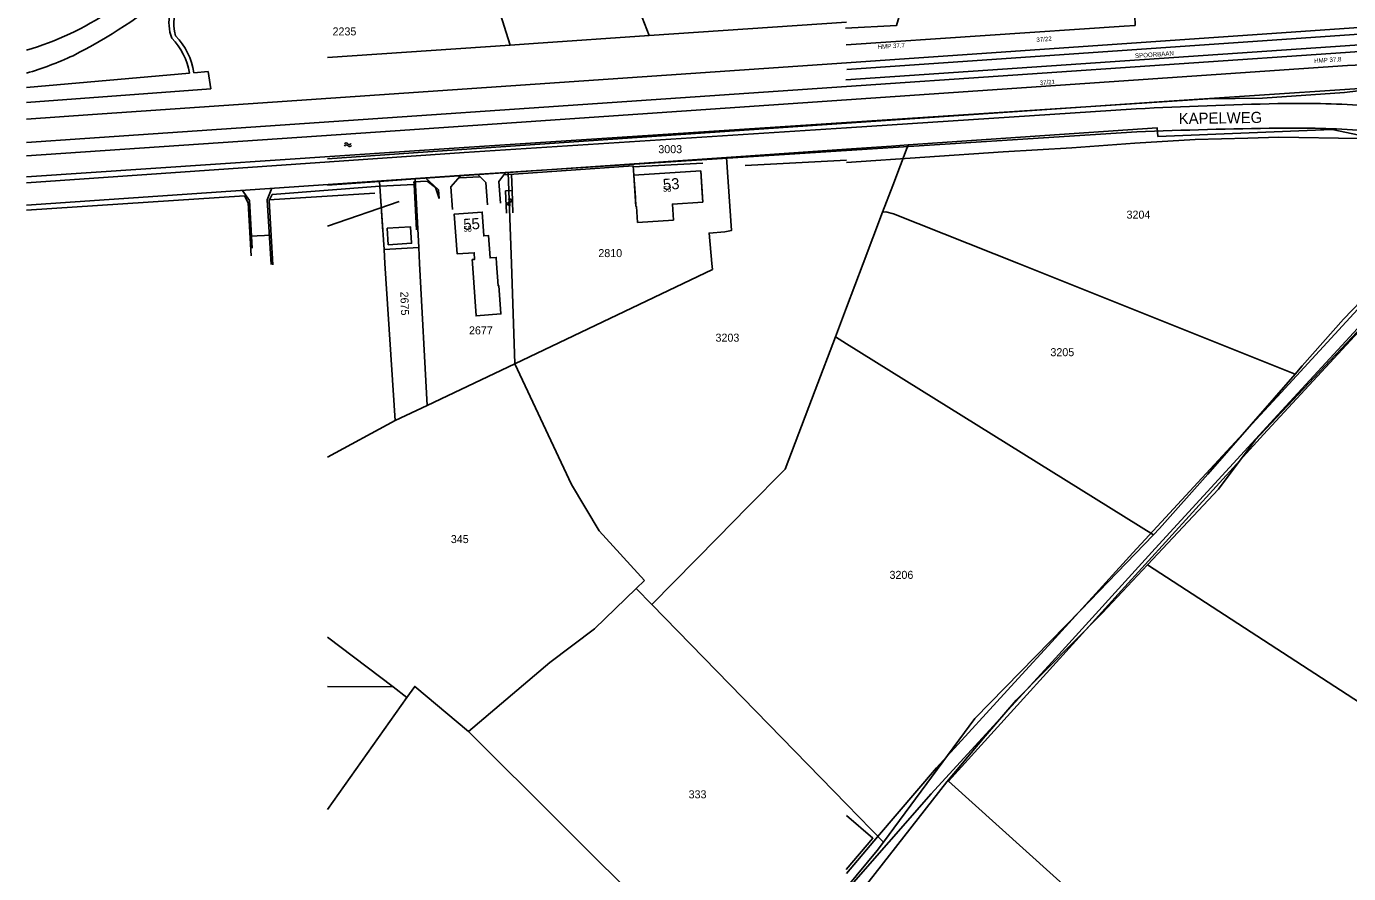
# Model space of a CAD drawing. Extents: x 148816 to 151297, y 399515 to 402500.
# Drawn here: x 148815.6 to 149112.9, y 399862.9 to 400053.3 of the extents above; entities that cross this region are included whole.
import ezdxf

# ---------------------------------------------------------------- set-up
doc = ezdxf.new("R2010")
doc.units = 0
for name, color, linetype in [('B01 Hoofdgebouw  [T] Norm', 7, 'Continuous'), ('B01 hoofgebouw', 7, 'Continuous'), ('G01 perceelsgrens', 7, 'Continuous'), ('Q01 Spoorrail  [D] Norm', 7, 'Continuous'), ('S05 Water  Norm', 7, 'Continuous'), ('T04 Haag heg  [D] Gem', 7, 'Continuous'), ('T09 Insteek water  [D] Norm', 7, 'Continuous'), ('T09 Insteek water  [T] Norm', 7, 'Continuous'), ('V00 Kant verharding algemeen  [T] Norm', 7, 'Continuous'), ('V06 Kant onverhard  [D] Norm', 7, 'Continuous'), ('Z01 perceelnummer', 7, 'Continuous'), ('Z02 huisnummer', 7, 'Continuous'), ('Z02 Huisnummer  [Tekst] Norm', 7, 'Continuous'), ('Z06 straatnaam', 7, 'Continuous'), ('Z19 Overige Tekst  [Tekst] Gem', 7, 'Continuous')]:
    doc.layers.add(name, color=color, linetype=linetype)

msp = doc.modelspace()

# ---------------------------------------------------------------- linework, layer by layer
at = {"layer": 'B01 Hoofdgebouw  [T] Norm'}
for p, q in [((148896.74, 400007.94), (148901.97, 400008.28)), ((148896.98, 400004.24), (148896.74, 400007.94)), ((148901.97, 400008.28), (148902.22, 400004.58)), ((148902.22, 400004.58), (148896.98, 400004.24))]:
    msp.add_line(p, q, dxfattribs=at)
for points in [[(148967.24, 400020.85), (148952.21, 400019.86), (148952.67, 400012.86), (148952.78, 400012.87), (148953.02, 400009.28), (148961.1, 400009.81), (148960.86, 400013.4), (148967.7, 400013.85), (148967.24, 400020.85)], [(148915.92, 400000), (148915.86, 400000.91), (148916.4, 400000.95), (148916.3, 400002.46), (148912.47, 400002.2), (148911.82, 400011.16), (148918.09, 400011.59), (148918.46, 400006.23), (148919.52, 400006.3), (148919.85, 400001.3), (148921.25, 400001.4), (148921.34, 400000)], [(148915.92, 400000), (148916.71, 399988.26), (148922.31, 399988.69), (148921.83, 399995.06), (148921.68, 399995.05), (148921.34, 400000)]]:
    msp.add_lwpolyline(points, dxfattribs=at)
at = {"layer": 'B01 hoofgebouw'}
for points in [[(148967.57, 400015.86), (148967.24, 400020.85), (148952.21, 400019.86), (148952.54, 400014.87)], [(148952.54, 400014.87), (148952.67, 400012.86), (148952.78, 400012.87), (148953.02, 400009.28), (148961.1, 400009.81), (148960.86, 400013.4), (148967.7, 400013.85), (148967.57, 400015.86)], [(148912.47, 400002.2), (148911.82, 400011.16), (148918.09, 400011.59), (148918.46, 400006.23), (148919.52, 400006.3), (148919.72, 400003.31)], [(148896.98, 400004.24), (148902.22, 400004.58), (148901.97, 400008.28), (148896.74, 400007.94), (148896.98, 400004.24)], [(148919.72, 400003.31), (148919.85, 400001.3)], [(148912.47, 400002.2), (148916.3, 400002.46), (148916.4, 400000.95), (148915.86, 400000.91), (148915.92, 400000)], [(148915.92, 400000), (148916.71, 399988.26), (148922.31, 399988.69), (148921.83, 399995.06), (148921.68, 399995.05), (148921.34, 400000)], [(148919.85, 400001.3), (148921.25, 400001.4)], [(148921.34, 400000), (148921.25, 400001.4)]]:
    msp.add_lwpolyline(points, dxfattribs=at)
at = {"layer": 'G01 perceelsgrens'}
for points in [[(148943.02, 400083.72), (148955.67, 400051.25)], [(148914.34, 400081), (148924.38, 400049.11)], [(148955.67, 400051.25), (149000, 400054.29)], [(148924.38, 400049.11), (148929.61, 400049.47), (148955.67, 400051.25)], [(148883.3, 400046.3), (148924.38, 400049.11)], [(149000, 400031.55), (149069.23, 400036.3), (149136.89, 400040.82)], [(148883.3, 400023.55), (148905.9, 400025.1), (149000, 400031.55)], [(149013.85, 400026.68), (149069.84, 400030.55), (149070.05, 400028.58), (149109.22, 400030.17), (149138.8, 400023.96)], [(149000, 400025.73), (149010.17, 400026.43)], [(149010.17, 400026.43), (149013.85, 400026.68)], [(149010.4, 400017.57), (149013.85, 400026.68)], [(148923.97, 400020.48), (148973.05, 400023.87)], [(148969.75, 400000), (148969.11, 400006.88), (148972.68, 400007.17), (148974.14, 400007.44), (148973.05, 400023.87)], [(148973.05, 400023.87), (149000, 400025.73)], [(148902.99, 400019.03), (148923.97, 400020.48)], [(148923.97, 400020.48), (148924.65, 400000)], [(148883.3, 400017.67), (148895.03, 400018.48)], [(148895.03, 400018.48), (148902.99, 400019.03)], [(148895.03, 400018.48), (148896.03, 400003.18)], [(148902.99, 400019.03), (148903.82, 400003.63)], [(149008.13, 400011.58), (149010.4, 400017.57)], [(149003.74, 400000), (149008.13, 400011.58)], [(149010.56, 400011.22), (149008.87, 400011.61), (149008.13, 400011.58)], [(149010.56, 400011.22), (149038.7, 400000)], [(148896.03, 400003.18), (148903.82, 400003.63)], [(148896.03, 400003.18), (148896.23, 400000)], [(148903.82, 400003.63), (148904.02, 400000)], [(148896.23, 400000), (148898.52, 399964.71)], [(148904.02, 400000), (148905.73, 399968.15)], [(148924.65, 400000), (148925.41, 399977.51)], [(148925.41, 399977.51), (148969.87, 399998.69), (148969.75, 400000)], [(149000, 399990.12), (149003.74, 400000)], [(149038.7, 400000), (149100.89, 399975.19)], [(149067.71, 399932.27), (149083.7, 399949.33), (149091.88, 399960.36), (149129.32, 400000)], [(149100.89, 399975.19), (149102.47, 399977.01), (149111.78, 399987.53), (149123.85, 400000)], [(148997.51, 399983.55), (149000, 399990.12)], [(148992.97, 399971.56), (148997.51, 399983.55)], [(148997.51, 399983.55), (149000, 399982.01)], [(149000, 399982.01), (149069.08, 399939.08)], [(148905.73, 399968.15), (148925.41, 399977.51)], [(148925.41, 399977.51), (148938.15, 399950.34), (148944.42, 399939.93), (148954.58, 399928.79)], [(149069.08, 399939.08), (149070.39, 399940.45), (149081.27, 399952.65), (149100.89, 399975.19)], [(148986.19, 399953.8), (148992.97, 399971.56)], [(148898.52, 399964.71), (148905.73, 399968.15)], [(148883.3, 399956.48), (148898.52, 399964.71)], [(148977.78, 399945.27), (148986.19, 399953.8)], [(148971.06, 399938.45), (148977.78, 399945.27)], [(148956.21, 399923.39), (148971.06, 399938.45)], [(149028.91, 399897.74), (149052.73, 399922.08), (149069.08, 399939.08)], [(149000, 399854.69), (149022.59, 399883.51), (149031.21, 399893.79), (149038.19, 399901.89), (149057.61, 399921.49), (149067.71, 399932.27)], [(149067.71, 399932.27), (149134.38, 399888.99)], [(148952.71, 399926.97), (148954.58, 399928.79)], [(148915, 399894.85), (148933.27, 399910.33), (148943.38, 399917.92), (148952.71, 399926.97)], [(148952.71, 399926.97), (148956.21, 399923.39)], [(148956.21, 399923.39), (149000, 399878.51)], [(148883.3, 399916.07), (148898.05, 399904.86)], [(148883.3, 399904.99), (148898.05, 399904.86)], [(148898.05, 399904.86), (148901.16, 399902.5)], [(148901.16, 399902.5), (148902.91, 399904.97), (148915, 399894.85)], [(148883.3, 399877.3), (148901.16, 399902.5)], [(149008.34, 399869.96), (149028.91, 399897.74)], [(148915, 399894.85), (148977.4, 399832.75)], [(149000, 399878.51), (149008.34, 399869.96)], [(149000, 399859.77), (149006.94, 399868.07), (149008.34, 399869.96)]]:
    msp.add_lwpolyline(points, dxfattribs=at)
at = {"layer": 'Q01 Spoorrail  [D] Norm'}
for p, q in [((149244.15, 400061.92), (149111.93, 400052.84)), ((149244.25, 400060.42), (149112.03, 400051.34)), ((149112.13, 400048.95), (149244.3, 400057.93)), ((149112.23, 400047.45), (149244.4, 400056.43)), ((149111.93, 400052.84), (149000, 400045.16)), ((149112.03, 400051.34), (149000.1, 400043.66)), ((149112.13, 400048.95), (148999.9, 400041.31)), ((149112.23, 400047.45), (149000, 400039.82)), ((149000, 400045.15), (148830.49, 400033.51)), ((149000, 400039.81), (148828.71, 400028.16)), ((148830.49, 400033.51), (148815.61, 400032.49)), ((148828.71, 400028.16), (148815.61, 400027.26))]:
    msp.add_line(p, q, dxfattribs=at)
at = {"layer": 'S05 Water  Norm'}
for centre, start, end in [((148887.52, 400026.72), 31.9389, 155.7939), ((148887.55, 400026.27), 31.9389, 155.7939), ((148888.25, 400027.17), 211.9389, 335.7939), ((148888.28, 400026.72), 211.9389, 335.7939), ((148923.78, 400014.18), 301.1307, 64.9857), ((148924.23, 400014.21), 301.1307, 64.9857), ((148924.22, 400013.46), 121.1307, 244.9857), ((148924.67, 400013.48), 121.1307, 244.9857)]:
    msp.add_arc(centre, 0.425, start, end, dxfattribs=at)
at = {"layer": 'T04 Haag heg  [D] Gem'}
for p, q in [((148923.05, 400019.97), (148952.07, 400022.02)), ((148952.07, 400022.02), (148952.21, 400019.86)), ((148952.08, 400021.78), (148967.74, 400022.61)), ((148977.21, 400022.04), (149000, 400023.24)), ((148895.07, 400017.38), (148902.81, 400017.76)), ((148902.73, 400018.4), (148905.74, 400018.56)), ((148902.81, 400017.76), (148902.73, 400018.4)), ((148903.31, 400007.61), (148902.81, 400017.76)), ((148905.74, 400018.56), (148907.56, 400017.14)), ((148913.04, 400019.28), (148917.51, 400019.55)), ((148924.66, 400020.08), (148924.8, 400016.44)), ((148815.61, 400012), (148864.64, 400015.27)), ((148864.64, 400015.27), (148865.47, 400013.68)), ((148870.15, 400014.33), (148893.92, 400015.82)), ((148870.16, 400014.18), (148870.9, 400015.51)), ((148870.9, 400015.51), (148895.07, 400017.38)), ((148895.07, 400017.38), (148895.77, 400007.23)), ((148907.56, 400017.14), (148908.42, 400014.63)), ((148865.47, 400013.68), (148866.17, 400001.73)), ((148871.05, 399999.77), (148870.16, 400014.18)), ((148865.91, 400006.15), (148870.68, 400006.42)), ((148871.05, 399999.77), (148871.03, 400000))]:
    msp.add_line(p, q, dxfattribs=at)
for points in [[(148999.82, 400052.92), (149011.27, 400053.56), (149017.32, 400074.39)], [(149081.42, 400056.79), (149064.82, 400055.81), (149064.92, 400053.53), (149062.43, 400053.37), (148999.93, 400049.21)], [(149144.09, 400022.73), (149139.16, 400024.52), (149130.86, 400026.17), (149122.61, 400027.5), (149115.17, 400028.13), (149097.21, 400028.45), (149090.28, 400028.24), (149078.4, 400027.87), (149064.85, 400027.07), (149050.68, 400026.07), (149035.24, 400025.15), (149000, 400022.76)], [(149129.2, 399999.81), (149093.76, 399961.63), (149061.87, 399926.52), (149022.94, 399883.66), (149092.07, 399821.42)], [(148999.99, 399875.93), (149005.94, 399870.84), (148999.92, 399863.79)]]:
    msp.add_lwpolyline(points, dxfattribs=at)
at = {"layer": 'T09 Insteek water  [D] Norm'}
for p, q in [((148815.61, 400039.57), (148852.28, 400042.83)), ((148853.28, 400042.92), (148856.46, 400043.2)), ((148856.46, 400043.2), (148857.08, 400039.33)), ((148815.61, 400036.23), (148857.08, 400039.33))]:
    msp.add_line(p, q, dxfattribs=at)
for centre, radius, start, end in [((148857.63, 400054.14), 9.98, 135.2178, 200.2505), ((148857.01, 400053.87), 8.3, 139.1614, 198.6281), ((148837.73, 400040.36), 14.76, 9.6336, 44.3985), ((148837.73, 400040.36), 15.76, 9.3472, 43.5599)]:
    msp.add_arc(centre, radius, start, end, dxfattribs=at)
at = {"layer": 'T09 Insteek water  [T] Norm'}
for p, q in [((149000, 400036.83), (149112.68, 400044.54)), ((149112, 400038.49), (149093.54, 400037.16)), ((148898.56, 400029.88), (149000, 400036.83)), ((149081.25, 400037.04), (149000, 400031.74)), ((149093.54, 400037.16), (149081.25, 400037.04)), ((148815.61, 400024.27), (148898.56, 400029.88)), ((149000, 400031.74), (148914.02, 400026.13)), ((148914.02, 400026.13), (148815.61, 400019.49)), ((148924.8, 400016.44), (148923.35, 400016.38)), ((148923.55, 400011.38), (148923.35, 400016.38)), ((148925, 400011.43), (148924.8, 400016.44))]:
    msp.add_line(p, q, dxfattribs=at)
for points in [[(149112, 400038.49), (149134.1, 400041.13), (149153.75, 400042.47), (149168.88, 400043.67), (149182.33, 400044.9), (149193.05, 400045.85), (149203.1, 400046.49), (149216.61, 400047.34), (149232.14, 400048.34), (149247.66, 400049.47), (149261.92, 400050.52), (149273.22, 400051.37), (149284.72, 400052.27), (149300.29, 400053.45)], [(149269.82, 400054.28), (149254.74, 400053.28), (149229.83, 400051.54), (149208.18, 400049.97), (149192.79, 400048.79), (149175.65, 400047.89), (149160.8, 400047.17), (149145.08, 400046.37), (149126.45, 400045.13), (149112.68, 400044.54)]]:
    msp.add_lwpolyline(points, dxfattribs=at)
at = {"layer": 'V00 Kant verharding algemeen  [T] Norm'}
for p, q in [((149065.19, 400034.8), (149000, 400030.55)), ((149000, 400030.55), (148914.03, 400024.95)), ((149000, 400025.46), (149065.3, 400029.65)), ((148914.03, 400024.95), (148815.61, 400018.19)), ((148915.19, 400020), (149000, 400025.45)), ((148921.86, 400018.46), (148923.41, 400020.53)), ((148815.61, 400013.15), (148915.19, 400020)), ((148905.29, 400019.38), (148908.29, 400016.6)), ((148911.07, 400017.23), (148913.15, 400019.63)), ((148917.21, 400019.99), (148918.91, 400018.25)), ((148918.91, 400018.25), (148919.32, 400013.21)), ((148922.19, 400013.62), (148921.86, 400018.46)), ((148864.14, 400016.54), (148865.74, 400014.2)), ((148869.77, 400014.32), (148870.78, 400016.94)), ((148908.29, 400016.6), (148908.42, 400014.63)), ((148911.44, 400012.2), (148911.07, 400017.23)), ((148865.74, 400014.2), (148866.37, 400003.46)), ((148870.61, 399999.84), (148869.77, 400014.32)), ((148870.61, 399999.84), (148870.61, 400000))]:
    msp.add_line(p, q, dxfattribs=at)
for centre, radius, start, end in [((148770.52, 400156.22), 122.77, 296.9079, 309.4147), ((148796.94, 400112.08), 66.78, 286.2358, 304.0951), ((148795.33, 400112.92), 72.97, 286.1335, 294.9224), ((149118.62, 399005.51), 1030.68, 91.19993, 92.97172), ((149102.26, 399831.26), 204.77, 86.0991, 91.4613), ((149111.6, 398822.14), 1208.39, 90.68901, 92.1959), ((149101.35, 399843.67), 186.82, 85.4435, 91.3126)]:
    msp.add_arc(centre, radius, start, end, dxfattribs=at)
at = {"layer": 'V06 Kant onverhard  [D] Norm'}
for points in [[(149128.43, 400000), (149097.04, 399966.02), (149069.46, 399935.99), (149046.98, 399911.33), (149019.09, 399880.8), (149000, 399859.11)], [(149124.48, 400000), (149097.77, 399971.05), (149081.8, 399953.84), (149064.42, 399935.02), (149046.22, 399914.98), (149038.62, 399906.78), (149020.25, 399886.67), (149007.01, 399871.16), (149000, 399862.91)]]:
    msp.add_lwpolyline(points, dxfattribs=at)
at = {"layer": 'Z01 perceelnummer'}
msp.add_lwpolyline([(148883.3, 400008.41), (148899.4, 400013.98)], dxfattribs=at)

# ---------------------------------------------------------------- texts
for s, p in [('2235', (148884.44, 400051.3)), ('3003', (148957.7, 400024.83)), ('3204', (149062.99, 400010.12)), ('2810', (148944.21, 400001.47)), ('2677', (148915.12, 399984.11)), ('3203', (148970.56, 399982.46)), ('3205', (149045.87, 399979.2)), ('345', (148911.04, 399937.19)), ('3206', (149009.69, 399929.15)), ('333', (148964.51, 399879.82))]:
    msp.add_text(s, height=1.8, dxfattribs=at).set_placement(p)
msp.add_text('2675', height=1.8, rotation=271.8219, dxfattribs=at).set_placement((148899.68, 399993.69))
at = {"layer": 'Z02 huisnummer'}
for s, rotation, p in [('53', 3.7836, (148958.82, 400016.54)), ('55', 3.8979, (148913.93, 400007.55))]:
    msp.add_text(s, height=2.5, rotation=rotation, dxfattribs=at).set_placement(p)
at = {"layer": 'Z02 Huisnummer  [Tekst] Norm'}
for s, p in [('53', (148958.78, 400016.18)), ('55', (148913.9, 400007.19))]:
    msp.add_text(s, height=1.25, dxfattribs=at).set_placement(p)
at = {"layer": 'Z06 straatnaam'}
msp.add_text('KAPELWEG', height=2.5, rotation=0.8594, dxfattribs=at).set_placement((149074.75, 400031.36))
at = {"layer": 'Z19 Overige Tekst  [Tekst] Gem'}
for s, rotation, p in [('37/22', 4.1575, (149042.74, 400049.83)), ('HMP 37.7', 3.9538, (149007.05, 400048.21)), ('SPOORBAAN', 3.9162, (149064.93, 400046.22)), ('HMP 37.8', 3.566, (149105.21, 400045.1)), ('37/21', 4.1634, (149043.48, 400040.14))]:
    msp.add_text(s, height=1, rotation=rotation, dxfattribs=at).set_placement(p)

doc.saveas('drawing.dxf')
